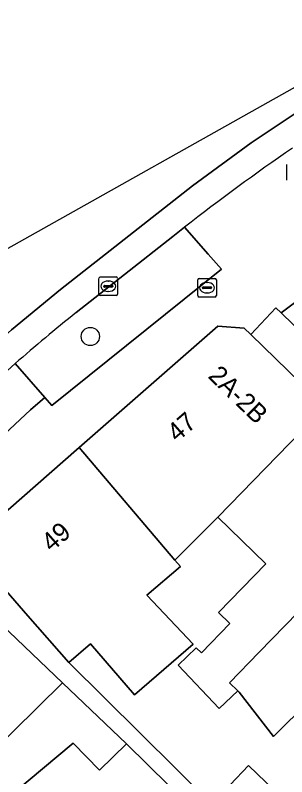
# Model space of a CAD drawing. Extents: x 160102 to 160934, y 382045 to 382923.
# Drawn here: x 160719.62 to 160734.22, y 382812.33 to 382853.29 of the extents above; entities that cross this region are included whole.
import ezdxf

# ---------------------------------------------------------------- set-up
doc = ezdxf.new("R2010")
doc.units = 0
for name, color, linetype in [('IMGEO_Boom', 7, 'Continuous'), ('IMGEO_Brandkraan', 7, 'Continuous'), ('IMGEO_Erf', 7, 'Continuous'), ('IMGEO_Groenvoorziening', 7, 'Continuous'), ('IMGEO_Kolk', 7, 'Continuous'), ('IMGEO_Pand', 7, 'Continuous'), ('IMGEO_Pand_nummerreeks', 7, 'Continuous'), ('IMGEO_Parkeervlak_open', 7, 'Continuous'), ('IMGEO_Rijbaan_lokaal_gesloten', 7, 'Continuous'), ('IMGEO_Rijbaan_lokaal_open', 7, 'Continuous'), ('IMGEO_Rioolput', 7, 'Continuous'), ('IMGEO_Voetpad_open', 7, 'Continuous')]:
    doc.layers.add(name, color=color, linetype=linetype)

msp = doc.modelspace()

# ---------------------------------------------------------------- linework, layer by layer
at = {"layer": 'IMGEO_Boom'}
msp.add_circle((160723.654, 382836.01), 0.489, dxfattribs=at)
at = {"layer": 'IMGEO_Brandkraan'}
for p, q in [((160729.432, 382838.206), (160729.432, 382839.058)), ((160729.507, 382839.132), (160730.359, 382839.132)), ((160729.92, 382838.912), (160729.945, 382838.912)), ((160730.433, 382839.058), (160730.433, 382838.206)), ((160729.691, 382838.626), (160729.691, 382838.638)), ((160730.129, 382838.589), (160729.731, 382838.589)), ((160729.734, 382838.675), (160730.132, 382838.675)), ((160730.175, 382838.638), (160730.175, 382838.626)), ((160730.359, 382838.132), (160729.507, 382838.132)), ((160729.943, 382838.352), (160729.918, 382838.352))]:
    msp.add_line(p, q, dxfattribs=at)
for points in [[(160729.432, 382838.206), (160729.432, 382839.058)], [(160729.507, 382839.132), (160730.359, 382839.132)], [(160730.433, 382839.058), (160730.433, 382838.206)], [(160730.359, 382838.132), (160729.507, 382838.132)]]:
    msp.add_lwpolyline(points, dxfattribs=at)
for centre, radius, start, end in [((160729.509, 382839.056), 0.0765, 91.552, 178.448), ((160729.509, 382839.056), 0.0765, 91.552, 178.448), ((160730.357, 382839.056), 0.0765, 1.552, 88.448), ((160730.357, 382839.056), 0.0765, 1.552, 88.448), ((160729.731, 382838.635), 0.0403, 85.8775, 175.7526), ((160729.728, 382838.625), 0.0366, 178.938, 274.7102), ((160730.132, 382838.632), 0.043, 264.8664, 352.4533), ((160730.136, 382838.637), 0.0386, 1.7309, 96.639), ((160729.509, 382838.208), 0.0765, 181.552, 268.448), ((160729.509, 382838.208), 0.0765, 181.552, 268.448), ((160730.357, 382838.208), 0.0765, 271.552, 358.448), ((160730.357, 382838.208), 0.0765, 271.552, 358.448)]:
    msp.add_arc(centre, radius, start, end, dxfattribs=at)
for centre, major_axis, ratio, start_param, end_param in [((160729.919, 382838.632), (-0.387, 0.002), 0.722429, 4.712389, 7.853982), ((160729.944, 382838.632), (-0.39, 0.002), 0.717154, 1.570796, 4.712389)]:
    msp.add_ellipse(centre, major_axis=major_axis, ratio=ratio, start_param=start_param, end_param=end_param, dxfattribs=at)
at = {"layer": 'IMGEO_Erf'}
for points in [[(160735.434, 382816.406), (160733.503, 382814.49), (160731.654, 382816.877), (160731.581, 382816.949), (160730.575, 382816), (160728.374, 382818.335), (160729.355, 382819.26), (160729.625, 382818.99), (160731.155, 382820.565), (160730.548, 382821.155), (160733.094, 382823.775), (160730.506, 382826.29), (160728.206, 382823.984), (160728.499, 382823.645), (160726.7, 382822.092), (160729.183, 382819.458), (160726.032, 382816.738), (160723.669, 382819.475), (160722.503, 382818.469), (160730.189, 382810.858), (160732.152, 382812.942), (160734.005, 382811.163)], [(160736.958, 382802.907), (160725.599, 382814.097), (160724.143, 382812.683), (160722.729, 382814.139), (160718.752, 382810.812)]]:
    msp.add_lwpolyline(points, dxfattribs=at)
at = {"layer": 'IMGEO_Groenvoorziening'}
for points in [[(160729.997, 382840.43), (160728.719, 382841.89), (160728.092, 382841.396), (160722.89, 382837.296)], [(160719.619, 382834.551), (160721.206, 382832.736), (160721.593, 382832.294), (160730.703, 382839.623), (160729.997, 382840.43)]]:
    msp.add_lwpolyline(points, dxfattribs=at)
msp.add_arc((160778.607, 382767.581), 89.244, 128.63225, 131.37402, dxfattribs=at)
at = {"layer": 'IMGEO_Kolk'}
for p, q in [((160724.119, 382838.285), (160724.119, 382839.137)), ((160724.194, 382839.211), (160725.046, 382839.211)), ((160724.607, 382838.991), (160724.632, 382838.991)), ((160725.12, 382839.137), (160725.12, 382838.285)), ((160724.378, 382838.705), (160724.378, 382838.717)), ((160724.816, 382838.668), (160724.418, 382838.668)), ((160724.421, 382838.754), (160724.819, 382838.754)), ((160724.862, 382838.717), (160724.862, 382838.705)), ((160725.046, 382838.211), (160724.194, 382838.211)), ((160724.63, 382838.431), (160724.605, 382838.431))]:
    msp.add_line(p, q, dxfattribs=at)
for points in [[(160724.119, 382838.285), (160724.119, 382839.137)], [(160724.194, 382839.211), (160725.046, 382839.211)], [(160725.12, 382839.137), (160725.12, 382838.285)], [(160725.046, 382838.211), (160724.194, 382838.211)]]:
    msp.add_lwpolyline(points, dxfattribs=at)
for centre, radius, start, end in [((160724.196, 382839.135), 0.0765, 91.552, 178.448), ((160724.196, 382839.135), 0.0765, 91.552, 178.448), ((160725.044, 382839.135), 0.0765, 1.552, 88.448), ((160725.044, 382839.135), 0.0765, 1.552, 88.448), ((160724.418, 382838.714), 0.0403, 85.8775, 175.7526), ((160724.415, 382838.704), 0.0366, 178.938, 274.7102), ((160724.819, 382838.711), 0.043, 264.8664, 352.4533), ((160724.823, 382838.716), 0.0386, 1.7309, 96.639), ((160724.196, 382838.287), 0.0765, 181.552, 268.448), ((160724.196, 382838.287), 0.0765, 181.552, 268.448), ((160725.044, 382838.287), 0.0765, 271.552, 358.448), ((160725.044, 382838.287), 0.0765, 271.552, 358.448)]:
    msp.add_arc(centre, radius, start, end, dxfattribs=at)
for centre, major_axis, ratio, start_param, end_param in [((160724.606, 382838.711), (-0.387, 0.002), 0.722429, 4.712389, 7.853982), ((160724.631, 382838.711), (-0.39, 0.002), 0.717154, 1.570796, 4.712389)]:
    msp.add_ellipse(centre, major_axis=major_axis, ratio=ratio, start_param=start_param, end_param=end_param, dxfattribs=at)
at = {"layer": 'IMGEO_Pand'}
for points in [[(160728.206, 382823.984), (160730.506, 382826.29), (160736.284, 382832.225), (160732.286, 382836.117), (160731.934, 382836.459), (160730.515, 382836.564), (160723.059, 382830.039)], [(160741.062, 382827.573), (160736.284, 382832.225), (160730.506, 382826.29), (160733.094, 382823.775), (160730.548, 382821.155), (160731.155, 382820.565), (160729.625, 382818.99), (160729.355, 382819.26), (160728.374, 382818.335), (160730.575, 382816), (160731.581, 382816.949), (160731.141, 382817.382), (160732.74, 382819.024)], [(160728.206, 382823.984), (160723.059, 382830.039), (160717.009, 382824.744), (160720.302, 382820.982), (160722.503, 382818.469), (160723.669, 382819.475), (160726.032, 382816.738), (160729.183, 382819.458), (160726.7, 382822.092), (160728.499, 382823.645)], [(160745.689, 382823.07), (160741.062, 382827.573), (160732.74, 382819.024), (160731.141, 382817.382), (160731.581, 382816.949), (160731.654, 382816.877), (160733.503, 382814.49), (160735.434, 382816.406), (160737.924, 382818.969), (160739.863, 382817.085)], [(160722.162, 382817.382), (160719.292, 382820.124), (160719.055, 382820.35), (160717.618, 382818.991), (160719.106, 382817.417), (160715.548, 382814.052), (160714.091, 382815.655), (160708.275, 382810.155), (160711.526, 382806.902)], [(160722.162, 382817.382), (160711.526, 382806.902), (160718.157, 382800.269), (160718.431, 382800.542), (160719.94, 382802.051), (160720.831, 382802.942), (160722.047, 382804.158), (160718.858, 382807.347), (160720.52, 382809.009), (160718.752, 382810.812), (160722.729, 382814.139), (160724.143, 382812.683), (160725.599, 382814.097)], [(160732.152, 382812.942), (160730.189, 382810.858), (160732.042, 382809.078), (160734.005, 382811.163)]]:
    msp.add_lwpolyline(points, close=True, dxfattribs=at)
at = {"layer": 'IMGEO_Parkeervlak_open'}
msp.add_lwpolyline([(160713.713, 382825.78), (160720.441, 382832.064), (160721.206, 382832.736), (160719.619, 382834.551), (160718.332, 382833.395), (160699.691, 382815.96), (160701.334, 382814.217)], close=True, dxfattribs=at)
at = {"layer": 'IMGEO_Rijbaan_lokaal_gesloten'}
for points in [[(160835.083, 382905.864), (160802.421, 382887.508), (160718.808, 382840.517), (160673.346, 382800.899), (160658.793, 382788.217), (160634.664, 382765.679), (160631.46, 382763.231), (160630.304, 382762.522), (160628.952, 382761.774), (160627.86, 382761.261), (160625.615, 382759.305), (160622.622, 382757.268), (160622.624, 382757.265)], [(160818.692, 382885.974), (160818.211, 382887.624), (160817.03, 382887.143), (160804.222, 382884.588), (160802.315, 382883.934), (160740.763, 382851.737), (160736.923, 382849.508), (160732.312, 382846.426), (160729.157, 382844.12), (160722.048, 382838.543), (160719.422, 382836.368), (160717.178, 382834.369), (160689.578, 382808.541), (160687.375, 382806.113), (160684.43, 382802.132), (160686.157, 382801.331), (160686.599, 382802.169), (160686.824, 382802.529), (160688.239, 382804.792), (160688.539, 382805.167)], [(160684.43, 382802.132), (160687.375, 382806.113), (160689.578, 382808.541), (160717.178, 382834.369), (160719.422, 382836.368), (160722.048, 382838.543), (160729.157, 382844.12), (160732.312, 382846.426), (160736.923, 382849.508), (160740.763, 382851.737), (160802.315, 382883.934), (160804.222, 382884.588), (160817.03, 382887.143), (160818.211, 382887.624)], [(160722.89, 382837.296), (160728.092, 382841.396), (160728.719, 382841.89)], [(160691.3, 382808.107), (160694.026, 382810.658), (160699.691, 382815.96), (160718.332, 382833.395), (160719.619, 382834.551)]]:
    msp.add_lwpolyline(points, dxfattribs=at)
for centre, radius, start, end in [((160797.019, 382754.59), 110.843, 124.32128, 128.03815), ((160778.607, 382767.581), 89.244, 128.63225, 131.37402)]:
    msp.add_arc(centre, radius, start, end, dxfattribs=at)
at = {"layer": 'IMGEO_Rijbaan_lokaal_open'}
msp.add_lwpolyline([(160733.91, 382837.288), (160753.674, 382818.07), (160756.564, 382821.028), (160755.474, 382821.396), (160736.684, 382839.337)], close=True, dxfattribs=at)
at = {"layer": 'IMGEO_Rioolput'}
msp.add_line((160734.217, 382844.415), (160734.217, 382845.267), dxfattribs=at)
msp.add_lwpolyline([(160734.217, 382844.415), (160734.217, 382845.267)], dxfattribs=at)
at = {"layer": 'IMGEO_Voetpad_open'}
for points in [[(160728.719, 382841.89), (160729.997, 382840.43), (160730.703, 382839.623), (160721.593, 382832.294), (160721.206, 382832.736), (160720.441, 382832.064), (160713.713, 382825.78), (160715.677, 382823.578), (160717.009, 382824.744), (160723.059, 382830.039), (160730.515, 382836.564), (160731.934, 382836.459), (160732.286, 382836.117), (160733.63, 382837.544), (160733.91, 382837.288), (160736.684, 382839.337), (160737.159, 382839.689)], [(160761.378, 382811.116), (160761.797, 382813.531), (160761.238, 382814.139), (160760.95, 382814.452), (160754.058, 382817.702), (160753.674, 382818.07), (160733.91, 382837.288), (160733.63, 382837.544), (160732.286, 382836.117), (160736.284, 382832.225), (160741.062, 382827.573), (160745.689, 382823.07), (160750.496, 382818.391), (160755.201, 382813.811), (160760.532, 382808.621)]]:
    msp.add_lwpolyline(points, dxfattribs=at)
msp.add_lwpolyline([(160732.042, 382809.078), (160730.189, 382810.858), (160722.503, 382818.469), (160720.302, 382820.982), (160717.009, 382824.744), (160715.677, 382823.578), (160719.055, 382820.35), (160719.292, 382820.124), (160722.162, 382817.382), (160725.599, 382814.097), (160736.958, 382802.907), (160738.818, 382801.132), (160740.428, 382799.596), (160744.549, 382795.664), (160746.687, 382793.597), (160751.765, 382788.768), (160752.411, 382789.448), (160749.27, 382792.449), (160746.993, 382794.625), (160746.926, 382794.554), (160742.704, 382798.588), (160742.795, 382798.683)], close=True, dxfattribs=at)
msp.add_arc((160797.019, 382754.59), 110.843, 124.32128, 128.03815, dxfattribs=at)

# ---------------------------------------------------------------- texts
at = {"layer": 'IMGEO_Pand_nummerreeks'}
for s, rotation, p in [('2A-2B', 315.7742, (160729.935, 382833.828)), ('47', 41.1903, (160728.325, 382830.289)), ('49', 41.1926, (160721.572, 382824.379))]:
    msp.add_text(s, height=1, rotation=rotation, dxfattribs=at).set_placement(p)

doc.saveas('drawing.dxf')
